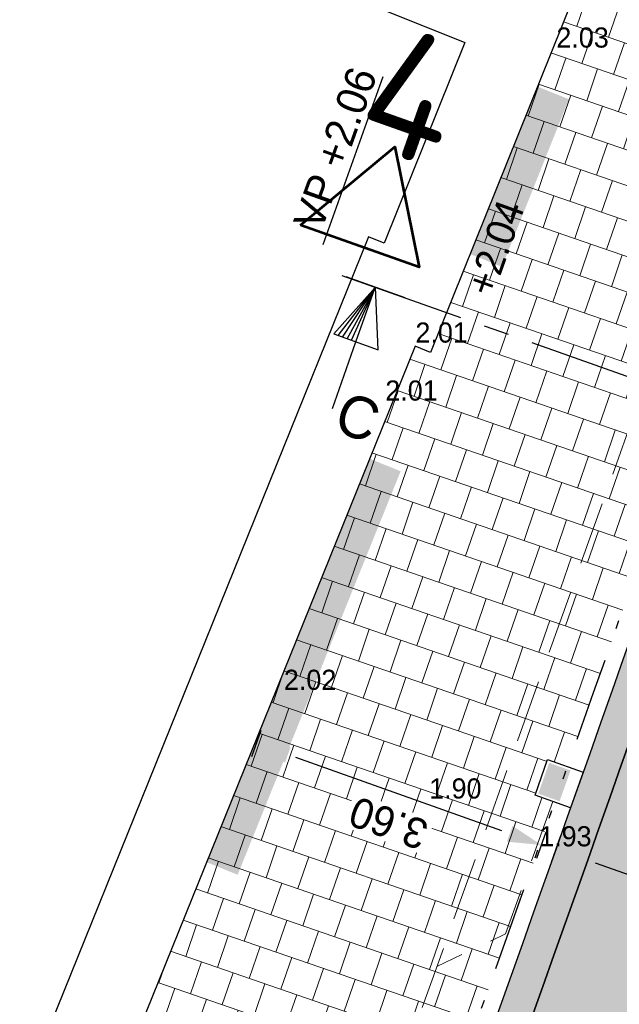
# Model space of a CAD drawing. Header units: metres. Extents: x 134157 to 138734, y 451157 to 455772.
# Tile 551 of 656: x 136558 to 136565, y 453809 to 453821. Entities that reach past the tile are written whole.
import ezdxf

# ---------------------------------------------------------------- set-up
doc = ezdxf.new("R2010")
doc.units = ezdxf.units.M
for name, pattern in [('CENTER__G5', [2.4, 1.5, -0.3, 0.3, -0.3]), ('HIDDEN__G5', [1.125, 0.75, -0.375]), ('TR18X20__G2', [2.5999999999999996, 1, -0.4, 0, -0.4, 0, -0.4, 0, -0.4])]:
    doc.linetypes.add(name, pattern=pattern)
doc.layers.add('-DR-alg-hulplijnen', color=210, linetype='Continuous', plot=False)
doc.layers.add('-DR-alg-hulplijnen bochtstralen uitritconstructies', color=210, linetype='Continuous', plot=False)
doc.layers.add('-DR-alg-hulplijnen kantverharding asflast nieuwe fietsstraat', color=7, linetype='Continuous', true_color=0xff9429, plot=False)
for name, color, linetype in [('-DR-alg-projectgrens 1-200', 3, 'PROJECTGRENS_1-200'), ('-DR-bs-txt-hoogtemaat', 253, 'Continuous'), ('-DR-nw-alg-doorsnedepijl @ 0.2', 4, 'Continuous'), ('-DR-nw-alg-dwarsprofiel', 4, 'CENTER__G5'), ('-DR-nw-maatvoering', 3, 'Continuous'), ('-DR-nw-rio-trottoirkolk', 1, 'Continuous'), ('-DR-nw-txt-hoogtemaat', 2, 'Continuous'), ('-DR-nw-vh-band 18-20x25', 2, 'TR18X20__G2'), ('-DR-nw-vh-kantverharding', 3, 'Continuous'), ('-DR-nw-vh-scheiding erfgrens en bebouwing', 3, 'Continuous')]:
    doc.layers.add(name, color=color, linetype=linetype)
doc.layers.add('-DR-nw-gr-arc-gras', color=7, linetype='Continuous', true_color=0xb5d5a4)
for name, color, linetype, lineweight in [('-DR-nw-gr-geveltuin ruimteresevering', 95, 'Continuous', 0), ('-DR-nw-rio-HWA 125', 170, 'HIDDEN__G5', 13), ('-DR-nw-vh-arc-tegels 300x300x45', 253, 'Continuous', 9)]:
    doc.layers.add(name, color=color, linetype=linetype, lineweight=lineweight)
doc.layers.add('-DR-nw-vh-arc-asfalt fietsstraat rood', color=7, linetype='Continuous', lineweight=9, true_color=0xdfbfc7)
doc.layers.add('-DR-nw-vh-arc-sbs kf bruinrood rabat halfsteens', color=7, linetype='Continuous', lineweight=9, true_color=0xb88485)
doc.styles.add('Drong', font='txt', dxfattribs={"height": 1.8})
doc.styles.add('eurostile', font='txt')
doc.styles.add('Standaard_2_5_mm', font='l_10646.ttf', dxfattribs={"height": 1.25})
doc.linetypes.add('PROJECTGRENS_1-200', pattern='A,0.32,-0.13,[133,ltypeshp.shx,S=0.13,R=0,X=-0.13,Y=0],-0.13,1.27', length=1.85)
doc.dimstyles.new('Drong', dxfattribs={"dimtxt": 1.8, "dimasz": 2.5, "dimexe": 0, "dimexo": 0, "dimgap": 0.9, "dimtad": 1, "dimzin": 0, "dimdsep": 46, "dimtxsty": 'Drong', "dimblk": 'dimblk-wit', "dimcen": 0, "dimse1": 1, "dimse2": 1, "dimclrd": 256, "dimclre": 1, "dimclrt": 7, "dimadec": 0, "dimazin": 0, "dimtfac": 1, "dimtmove": 0, "dimatfit": 3, "dimfxl": 1, "dimtolj": 1, "dimtzin": 0, "dimarcsym": 0})
pattern_1 = [(115.3356253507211, (136419.7180158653, 453326.2367068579), (-0.2236810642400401, -0.1059037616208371), [0.06, -0.187485]), (205.3356253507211, (136419.7180158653, 453326.2367068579), (0.1059037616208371, -0.22368106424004), [0.06, -0.187485])]

# ---------------------------------------------------------------- blocks, each defined once
blk = doc.blocks.new('Doorsnedepijl')
at = {"color": 0}
blk.add_line((-1.874999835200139, 0.0007861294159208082), (1.874999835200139, -0.0007861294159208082), dxfattribs=at)
blk.add_lwpolyline([(1.40480102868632, -3.456241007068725), (0, 0), (-1.407698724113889, -3.455061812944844)], close=True, dxfattribs=at)
at = {"color": 1}
for points in [[(-1.126448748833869, -3.455179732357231), (0, 0)], [(-0.8451987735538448, -3.45529765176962), (0, 0)], [(-0.5639487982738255, -3.455415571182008), (-3.38147651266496e-05, -0.08065170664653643)], [(-0.2826988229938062, -3.455533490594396), (-3.38147651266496e-05, -0.08065170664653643)], [(-0.00144884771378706, -3.455651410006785), (-3.38147651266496e-05, -0.08065170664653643)]]:
    blk.add_lwpolyline(points, dxfattribs=at)
at = {"color": 0}
blk.add_lwpolyline([(-0.00321763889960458, -7.674401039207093), (-0.00144884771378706, -3.455651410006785)], dxfattribs=at)
at = {"style": 'eurostile'}
blk.add_attdef('DOORSNEDE', (0.3893793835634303, -8.904288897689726), '', height=2.5, rotation=359.9759776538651, dxfattribs=at)
blk = doc.blocks.new('dimblk-wit')
at = {"color": 7}
blk.add_line((2.842170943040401e-14, -0.3333333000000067), (-2.842170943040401e-14, 0.3333333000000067), dxfattribs=at)
blk.add_solid([(0, 0), (-0.7999999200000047, 0.1999999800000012), (-0.7999999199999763, -0.1999999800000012)], dxfattribs=at)
blk = doc.blocks.new('*D427')
at = {"layer": '-DR-nw-maatvoering', "lineweight": -2, "transparency": 16777216}
blk.add_line((136568.5322448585, 453809.2093139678), (136564.7633866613, 453810.5493542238), dxfattribs=at)
at = {"layer": 'Defpoints', "color": 0, "transparency": 16777216}
for p in [(136564.292279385, 453810.7168592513), (136564.2922793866, 453810.7168592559), (136569.0033521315, 453809.0418089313)]:
    blk.add_point(p, dxfattribs=at)
at = {"layer": '-DR-nw-maatvoering', "lineweight": -2, "transparency": 16777216, "xscale": 0.5, "yscale": 0.5, "zscale": 0.5}
for p, rotation in [((136564.2922793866, 453810.7168592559), 160.4268500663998), ((136569.0033521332, 453809.0418089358), 340.4268500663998)]:
    blk.add_blockref('dimblk-wit', p, dxfattribs=dict(at, rotation=rotation))
at = {"layer": '-DR-nw-maatvoering', "color": 7, "transparency": 16777216, "insert": (136566.5259751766, 453809.536657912), "char_height": 0.36, "attachment_point": 5, "rotation": 160.42685006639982, "style": 'Drong'}
blk.add_mtext('\\A1;5.00', dxfattribs=at)
blk = doc.blocks.new('*D428')
at = {"layer": '-DR-nw-maatvoering', "lineweight": -2, "transparency": 16777216}
blk.add_line((136563.6472957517, 453810.9339114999), (136561.1902421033, 453811.8075317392), dxfattribs=at)
at = {"layer": 'Defpoints', "color": 0, "transparency": 16777216}
for p in [(136560.7190133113, 453811.9746950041), (136560.7191348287, 453811.9750367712), (136564.2068447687, 453811.0151485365)]:
    blk.add_point(p, dxfattribs=at)
at = {"layer": '-DR-nw-maatvoering', "lineweight": -2, "transparency": 16777216, "xscale": 0.5, "yscale": 0.5, "zscale": 0.5}
for p, rotation in [((136560.7191348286, 453811.9750367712), 160.4268500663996), ((136564.1184030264, 453810.7664064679), 340.4268500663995)]:
    blk.add_blockref('dimblk-wit', p, dxfattribs=dict(at, rotation=rotation))
at = {"layer": '-DR-nw-maatvoering', "color": 7, "transparency": 16777216, "insert": (136562.2969283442, 453811.0280454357), "char_height": 0.36, "attachment_point": 5, "rotation": 160.42685006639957, "style": 'Drong', "bg_fill": 3, "box_fill_scale": 1.1, "bg_fill_color": 256, "bg_fill_true_color": 13158600, "bg_fill_transparency": 0}
blk.add_mtext('\\A1;3.60', dxfattribs=at)
blk = doc.blocks.new('*U443')
blk.add_hatch(color=256).paths.add_polyline_path([(0.1523201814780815, -0.01409121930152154), (0.4208289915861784, 0.01424636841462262), (0.4617610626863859, -0.37359969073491), (0.193252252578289, -0.4019372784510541)])
blk.add_lwpolyline([(-6.422880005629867e-10, -1.134638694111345e-08), (0.4475146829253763, 0.04722930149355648), (0.4947439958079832, -0.400285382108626), (0.04722931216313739, -0.4475146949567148)], close=True)

msp = doc.modelspace()

# ---------------------------------------------------------------- hatches: boundary and pattern name
at = {"layer": '-DR-nw-gr-arc-gras', "transparency": 33554687}
h = msp.add_hatch(dxfattribs=at)
h.set_pattern_fill('AGR-BOLLEN', color=256, scale=0.1, pattern_type=2)
h.set_pattern_definition(pattern_1)
edge = h.paths.add_edge_path()
edge.add_arc((-7000776.809524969, 3043164.567559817), 7592527.997363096, 340.0567505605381, 340.0572256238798)
edge.add_line((136455.7815594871, 453494.2542758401), (136455.1236032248, 453494.4934109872))
edge.add_arc((380495.2223584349, 364992.5484406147), 259592.3035530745, 160.0666568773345, 160.0804453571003)
edge.add_line((136433.832290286, 453435.7615323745), (136433.813485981, 453435.768343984))
edge.add_line((136433.813485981, 453435.768343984), (136432.1794965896, 453431.2550945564))
edge.add_line((136432.1794965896, 453431.2550945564), (136432.198303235, 453431.2482893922))
edge.add_line((136432.198303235, 453431.2482893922), (136431.6776287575, 453429.8696050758))
edge.add_line((136431.6776287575, 453429.8696050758), (136432.3363505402, 453429.6312341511))
edge.add_line((136432.3363505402, 453429.6312341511), (136434.3092713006, 453435.0765756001))
h = msp.add_hatch(dxfattribs=at)
h.set_pattern_fill('AGR-BOLLEN', color=256, scale=0.1, pattern_type=2)
h.set_pattern_definition(pattern_1)
edge = h.paths.add_edge_path()
edge.add_line((136644.2753070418, 454017.4218487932), (136643.9350728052, 454016.4814706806))
edge.add_line((136643.9350728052, 454016.4814706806), (136643.8839339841, 454016.3403207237))
edge.add_line((136643.8839339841, 454016.3403207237), (136644.542212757, 454016.1016536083))
edge.add_arc((1711333.983143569, -116117.4265426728), 1674723.581774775, 160.0956720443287, 160.096657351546, ccw=False)
edge.add_line((136654.3469492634, 454043.1812754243), (136653.6888597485, 454043.419891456))
edge.add_line((136653.6888597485, 454043.419891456), (136653.6378049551, 454043.2789838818))
edge.add_line((136653.6378049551, 454043.2789838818), (136653.2975354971, 454042.3386559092))
edge.add_line((136653.2975354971, 454042.3386559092), (136644.2753070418, 454017.4218487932))
at = {"layer": '-DR-nw-vh-arc-asfalt fietsstraat rood', "transparency": 33554687}
h = msp.add_hatch(color=256, dxfattribs=at)
h.dxf.hatch_style = 1
edge = h.paths.add_edge_path()
edge.add_arc((137987.7467455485, 453337.2025435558), 1495.400000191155, 160.0946501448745, 161.0347260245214)
edge.add_arc((135150.599574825, 454312.1876383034), 1504.600000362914, 340.0567307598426, 341.034726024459, ccw=False)
edge.add_line((136564.9699280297, 453798.9843013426), (136431.2485721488, 453430.4479765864))
edge.add_line((136431.2485721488, 453430.4479765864), (136427.2999171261, 453431.8791033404))
edge.add_line((136427.2999171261, 453431.8791033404), (136429.6486940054, 453438.3572199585))
edge.add_line((136429.6486940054, 453438.3572199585), (136561.0217986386, 453800.4168774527))
edge.add_arc((135150.5995746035, 454312.1876383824), 1500.400000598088, 340.0567307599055, 341.0347260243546)
edge.add_line((136569.551446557, 453824.5650928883), (136577.738336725, 453847.767375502))
edge.add_line((136577.738336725, 453847.767375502), (136586.3288476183, 453871.4914783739))
edge.add_line((136586.3288476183, 453871.4914783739), (136590.2290830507, 453869.9266325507))
edge.add_line((136590.2290830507, 453869.9266325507), (136581.6874133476, 453846.3374126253))
at = {"layer": '-DR-nw-vh-arc-sbs kf bruinrood rabat halfsteens', "transparency": 33554687}
h = msp.add_hatch(color=256, dxfattribs=at)
h.dxf.hatch_style = 1
edge = h.paths.add_edge_path()
edge.add_line((136459.8251734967, 453521.5225364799), (136459.4491611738, 453521.6589723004))
edge.add_line((136459.4491611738, 453521.6589723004), (136466.3562245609, 453540.6945961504))
edge.add_line((136466.3562245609, 453540.6945961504), (136466.8678588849, 453542.1046423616))
edge.add_line((136466.8678588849, 453542.1046423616), (136467.0384036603, 453542.574657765))
edge.add_line((136467.0384036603, 453542.574657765), (136467.2089484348, 453543.0446731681))
edge.add_line((136467.2089484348, 453543.0446731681), (136467.3794932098, 453543.5146885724))
edge.add_line((136467.3794932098, 453543.5146885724), (136467.5500379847, 453543.9847039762))
edge.add_line((136467.5500379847, 453543.9847039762), (136467.7205827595, 453544.4547193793))
edge.add_line((136467.7205827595, 453544.4547193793), (136467.8911275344, 453544.9247347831))
edge.add_line((136467.8911275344, 453544.9247347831), (136468.0616723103, 453545.3947501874))
edge.add_line((136468.0616723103, 453545.3947501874), (136468.2322170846, 453545.8647655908))
edge.add_line((136468.2322170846, 453545.8647655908), (136468.4027618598, 453546.3347809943))
edge.add_line((136468.4027618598, 453546.3347809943), (136468.5733066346, 453546.8047963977))
edge.add_line((136468.5733066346, 453546.8047963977), (136468.7438514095, 453547.274811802))
edge.add_line((136468.7438514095, 453547.274811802), (136468.9143961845, 453547.7448272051))
edge.add_line((136468.9143961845, 453547.7448272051), (136469.0849409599, 453548.2148426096))
edge.add_line((136469.0849409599, 453548.2148426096), (136469.2554857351, 453548.6848580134))
edge.add_line((136469.2554857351, 453548.6848580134), (136496.5225696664, 453623.8319826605))
edge.add_line((136496.5225696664, 453623.8319826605), (136532.6439522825, 453723.3812431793))
edge.add_line((136532.6439522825, 453723.3812431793), (136552.5129481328, 453778.1394971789))
edge.add_line((136552.5129481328, 453778.1394971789), (136560.6457863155, 453800.5533132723))
edge.add_arc((135150.5995751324, 454312.1876381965), 1500.000000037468, 340.0567307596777, 341.0347260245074)
edge.add_arc((137987.746744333, 453337.2025439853), 1499.999998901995, 160.0946501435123, 161.0347260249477, ccw=False)
edge.add_line((136577.3622341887, 453847.9035624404), (136585.9525370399, 453871.6277406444))
edge.add_line((136585.9525370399, 453871.6277406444), (136586.3288476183, 453871.4914783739))
edge.add_line((136586.3288476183, 453871.4914783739), (136577.738336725, 453847.767375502))
edge.add_arc((137987.7467452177, 453337.2025436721), 1499.599999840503, 160.0946501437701, 161.0347260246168)
edge.add_arc((135150.5995747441, 454312.1876383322), 1500.400000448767, 340.05673075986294, 341.03472602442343, ccw=False)
edge.add_line((136561.0217986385, 453800.4168774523), (136552.894679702, 453778.0188234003))
edge.add_line((136552.894679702, 453778.0188234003), (136533.0499055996, 453723.3273236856))
edge.add_line((136533.0499055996, 453723.3273236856), (136496.9028942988, 453623.7074314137))
edge.add_line((136496.9028942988, 453623.7074314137), (136469.6314980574, 453548.5484221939))
edge.add_line((136469.6314980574, 453548.5484221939), (136459.8251734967, 453521.5225364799))
h = msp.add_hatch(color=256, dxfattribs=at)
h.dxf.hatch_style = 1
edge = h.paths.add_edge_path()
edge.add_line((136451.1497918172, 453484.1272951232), (136451.1474993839, 453484.1281269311))
edge.add_line((136451.1474993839, 453484.1281269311), (136450.7737794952, 453484.2637309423))
edge.add_line((136450.7737794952, 453484.2637309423), (136463.7733028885, 453520.0899603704))
edge.add_line((136463.7733028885, 453520.0899603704), (136507.5228875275, 453640.6622774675))
edge.add_line((136507.5228875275, 453640.6622774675), (136515.9321249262, 453663.8378400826))
edge.add_line((136515.9321249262, 453663.8378400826), (136555.633586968, 453773.2536736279))
edge.add_line((136555.633586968, 453773.2536736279), (136564.9699280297, 453798.9843013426))
edge.add_arc((135150.599574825, 454312.1876383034), 1504.600000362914, 340.0567307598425, 341.034726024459)
edge.add_arc((137987.7467450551, 453337.20254373), 1495.399999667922, 160.0946501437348, 161.0347260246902, ccw=False)
edge.add_line((136581.6874133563, 453846.3374126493), (136590.2290830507, 453869.9266325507))
edge.add_line((136590.2290830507, 453869.9266325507), (136590.605185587, 453869.7904456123))
edge.add_line((136590.605185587, 453869.7904456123), (136582.0635158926, 453846.2012257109))
edge.add_arc((137987.7467454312, 453337.2025435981), 1495.000000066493, 160.094650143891, 161.0347260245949)
edge.add_arc((134973.5520515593, 454374.7244763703), 1692.761547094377, 340.11097160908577, 340.98048517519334, ccw=False)
edge.add_line((136565.3459403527, 453798.8478655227), (136556.3429834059, 453774.0370943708))
edge.add_line((136556.3429834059, 453774.0370943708), (136516.2729091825, 453663.6043169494))
edge.add_line((136516.2729091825, 453663.6043169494), (136507.9741657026, 453640.7332716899))
edge.add_line((136507.9741657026, 453640.7332716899), (136464.1493085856, 453519.9535269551))
edge.add_line((136464.1493085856, 453519.9535269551), (136455.549846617, 453496.2536926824))
edge.add_line((136455.549846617, 453496.2536926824), (136454.9017768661, 453494.4676340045))
edge.add_line((136454.9017768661, 453494.4676340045), (136451.1497918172, 453484.1272951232))
at = {"layer": '-DR-nw-vh-arc-tegels 300x300x45'}
h = msp.add_hatch(dxfattribs=at)
h.set_pattern_fill('AVH-TEGEL_200X200_HALFST', color=256, scale=2, angle=71, pattern_type=2)
h.set_pattern_definition([(71, (0, 0), (-0.05887645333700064, 0.443321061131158), [0.4, -0.4]), (161, (0, 0), (-0.1302272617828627, -0.3782074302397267), [])])
edge = h.paths.add_edge_path()
edge.add_line((136558.1582375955, 453805.0894813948), (136561.3391117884, 453803.9344260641))
edge.add_line((136561.3391117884, 453803.9344260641), (136561.6224290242, 453803.8315464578))
edge.add_arc((133775.0820743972, 454802.1536241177), 2959.975357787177, 340.2891352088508, 340.4421268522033)
edge.add_line((136564.2782193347, 453811.2757387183), (136564.0426586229, 453811.3594710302))
edge.add_line((136564.0426586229, 453811.3594710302), (136564.1933768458, 453811.7834804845))
edge.add_line((136564.1933768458, 453811.7834804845), (136564.4284494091, 453811.6999216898))
edge.add_arc((135150.599575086, 454312.1876382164), 1499.800000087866, 340.5063144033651, 340.8182635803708)
edge.add_line((136567.1324064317, 453819.4049498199), (136566.5634431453, 453819.6029657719))
edge.add_line((136566.5634431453, 453819.6029657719), (136566.629181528, 453819.791853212))
edge.add_line((136566.629181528, 453819.791853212), (136567.1222193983, 453821.2085090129))
edge.add_line((136567.1222193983, 453821.2085090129), (136567.187688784, 453821.3966235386))
edge.add_line((136567.187688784, 453821.3966235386), (136567.1879563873, 453821.3973975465))
edge.add_line((136567.1879563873, 453821.3973975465), (136565.0142806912, 453823.1027316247))
edge.add_line((136565.0142806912, 453823.1027316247), (136564.1578588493, 453820.9887748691))
edge.add_line((136564.1578588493, 453820.9887748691), (136564.4930000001, 453820.8529999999))
edge.add_line((136564.4930000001, 453820.8529999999), (136562.7983542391, 453816.6368904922))
edge.add_line((136562.7983542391, 453816.6368904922), (136562.612115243, 453816.7118620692))
edge.add_line((136562.612115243, 453816.7118620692), (136559.3221152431, 453808.5698620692))
edge.add_line((136559.3221152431, 453808.5698620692), (136559.5171152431, 453808.4918620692))
edge.add_line((136559.5171152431, 453808.4918620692), (136558.1582375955, 453805.0894813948))

# ---------------------------------------------------------------- linework, layer by layer
at = {"layer": '-DR-alg-hulplijnen', "linetype": 'Continuous', "lineweight": 53, "flags": 128}
msp.add_lwpolyline([(136561.2460390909, 453818.1546830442), (136562.3711150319, 453819.0855200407), (136562.660071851, 453817.6541719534), (136561.2460390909, 453818.1546830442)], close=True, dxfattribs=at)
at = {"layer": '-DR-alg-hulplijnen bochtstralen uitritconstructies', "flags": 128}
msp.add_lwpolyline([(136566.6340644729, 453816.1569081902), (136567.7409940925, 453819.3471892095, 0.3930788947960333), (136564.9950021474, 453825.578405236), (136562.2368732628, 453826.7662566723)], format="xyb", dxfattribs=at)
at = {"layer": '-DR-alg-hulplijnen kantverharding asflast nieuwe fietsstraat'}
for points in [[(136615.5574884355, 453953.711278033), (136612.5988155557, 453946.9774368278), (136593.3968481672, 453893.9480587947), (136588.980006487, 453881.7567302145), (136586.9296896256, 453874.6504554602, -0.01588767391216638), (136585.9525370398, 453871.6277406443), (136586.3288476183, 453871.4914783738), (136577.7383367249, 453847.7673755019, 0.004101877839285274), (136569.551446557, 453824.5650928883, -0.004267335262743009), (136561.0217986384, 453800.4168774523), (136429.6486940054, 453438.3572199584, 0.002151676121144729), (136389.0241510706, 453324.8767131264), (136377.1192577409, 453291.1651317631), (136363.7665480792, 453256.9101376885), (136363.728095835, 453256.80125087)], [(136620.467022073, 453951.9335331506), (136618.8898399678, 453946.4661328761, -0.01664357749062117), (136617.8615883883, 453943.301182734), (136595.3671784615, 453881.1791853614, -0.01664357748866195), (136594.1306749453, 453878.0896433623), (136591.8416891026, 453872.87998761, 0.01163646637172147), (136590.9554707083, 453870.7283732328), (136590.605185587, 453869.7904456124), (136590.2290830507, 453869.9266325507), (136581.6874133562, 453846.3374126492, 0.004101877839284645), (136573.5234525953, 453823.2001137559, -0.004267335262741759), (136564.9699280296, 453798.9843013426), (136433.5968233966, 453436.9246438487, 0.002151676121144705), (136392.9844638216, 453323.4781699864), (136381.0570405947, 453289.7027897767), (136367.704330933, 453255.4477957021), (136367.6831793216, 453255.3878998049)]]:
    msp.add_lwpolyline(points, format="xyb", dxfattribs=at)
at = {"layer": '-DR-alg-projectgrens 1-200', "flags": 128}
msp.add_lwpolyline([(136721.4614126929, 454206.1355023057), (136727.4976405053, 454223.7516176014), (136730.5812698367, 454232.7175398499), (136734.459636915, 454243.958702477), (136738.0329631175, 454254.3057511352), (136742.1831830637, 454266.2662668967), (136750.5682339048, 454290.8423468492), (136760.392604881, 454319.4555148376), (136770.6655345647, 454349.3284017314), (136772.7130334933, 454355.2375255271), (136774.612293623, 454360.472703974), (136776.997639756, 454366.9996510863), (136784.3060310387, 454387.2082632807), (136790.3390255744, 454404.0832479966), (136797.3108895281, 454423.3603418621), (136807.0580164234, 454450.0933327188), (136800.6459823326, 454453.198166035), (136770.1293263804, 454470.8392502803), (136763.4628964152, 454464.3928177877), (136767.2219767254, 454456.488320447), (136768.446774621, 454452.9019010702), (136769.6121362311, 454448.5390902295), (136767.1901857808, 454443.6044278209), (136763.9804044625, 454431.78523306), (136763.4980324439, 454430.8065072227), (136764.7847718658, 454430.2215349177), (136759.6495878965, 454419.8651471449), (136760.2067292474, 454419.6135889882), (136758.3051672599, 454415.7551963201), (136757.4333557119, 454413.9278402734), (136755.5135803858, 454410.0369911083), (136754.9933739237, 454410.2920303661), (136749.8722845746, 454399.961884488), (136748.6156828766, 454400.5846870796), (136748.5476600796, 454400.4476262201), (136744.2871101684, 454402.5470422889), (136738.7603675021, 454389.7184848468), (136744.8285157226, 454387.0620129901), (136753.5165828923, 454383.2585824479), (136750.4454420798, 454376.2315008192), (136747.3001386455, 454368.9990925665), (136747.7019947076, 454368.8213485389), (136745.4212838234, 454363.6575167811), (136743.7712198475, 454359.8818756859), (136741.4736476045, 454354.7148318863), (136741.1067372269, 454354.8779031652), (136737.9448004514, 454347.8529095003), (136734.8598097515, 454340.7764631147), (136727.1932653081, 454344.1813445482), (136720.3972555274, 454330.2850260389), (136716.7051284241, 454321.7301903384), (136725.346156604, 454317.8856269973), (136722.1987328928, 454310.8074680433), (136718.1447215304, 454301.4878099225), (136714.1306750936, 454292.7129706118), (136709.7479071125, 454294.6405861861), (136707.0898129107, 454288.6071570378), (136709.5730063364, 454287.5058452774), (136709.5303924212, 454287.4102007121), (136709.6165589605, 454287.3713784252), (136709.4237179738, 454286.9446664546), (136712.1181323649, 454285.7683394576), (136724.4053834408, 454280.40601671), (136724.3945406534, 454280.3722835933), (136724.5601275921, 454280.3013177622), (136719.3266368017, 454264.6213396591), (136718.5536664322, 454264.2788026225), (136712.1490699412, 454267.0433062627), (136705.336609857, 454251.4945309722), (136713.1547930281, 454248.121823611), (136713.6296653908, 454247.1066979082), (136703.3628736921, 454216.0173112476), (136702.5296078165, 454215.6645962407), (136697.2997799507, 454218.0132068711), (136691.6561519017, 454205.1929293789), (136698.1691824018, 454202.2869482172), (136696.0848427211, 454197.5466439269), (136697.1157620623, 454197.0663415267), (136693.3404436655, 454185.7705750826), (136691.210382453, 454179.7988425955), (136691.1538561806, 454179.8178830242), (136689.2565954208, 454174.4702634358), (136688.6774819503, 454172.9217348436), (136686.6454361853, 454167.8593180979), (136686.7931511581, 454167.8056035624), (136683.4987278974, 454158.7287245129), (136679.6202492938, 454148.1614205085), (136677.5444797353, 454142.3922816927), (136675.6007311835, 454137.0209764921), (136671.7597944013, 454126.4011512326), (136667.0848490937, 454113.482877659), (136666.3102427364, 454113.053488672), (136658.5208628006, 454114.6506270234), (136655.4003561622, 454098.9824757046), (136661.0921995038, 454097.8246970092), (136661.2694465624, 454097.5188971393), (136621.349557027, 453987.8626198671), (136614.3766500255, 453990.9632921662), (136611.9345853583, 453985.5300270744), (136608.3745413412, 453987.1196889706), (136605.0140629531, 453979.7732868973), (136610.3679676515, 453977.3856095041), (136616.0993917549, 453974.9109095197), (136616.4180735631, 453974.2166734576), (136608.3939134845, 453952.1359851), (136599.9096817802, 453929.478839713), (136596.3332416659, 453930.8470697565), (136596.7025780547, 453931.8007739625), (136592.690606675, 453933.3568103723), (136592.5823684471, 453933.1112699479), (136587.1666087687, 453935.2079171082), (136587.1133719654, 453935.1014435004), (136586.9083803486, 453935.1996247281), (136584.7297915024, 453936.2519309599), (136573.4195847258, 453911.8970551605), (136576.9058538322, 453910.2265512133), (136577.7550063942, 453910.8166572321), (136581.7099004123, 453908.9229534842), (136581.7799016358, 453907.8909354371), (136588.3553676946, 453904.7426533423), (136581.3567526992, 453890.2881160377), (136584.4079268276, 453889.2178739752), (136581.9197178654, 453882.301448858), (136582.601412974, 453881.5813248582), (136581.1418997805, 453877.4782788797), (136580.1304940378, 453877.2808890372), (136578.3012561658, 453872.1036821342), (136578.9859669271, 453871.382111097), (136577.5259187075, 453867.3093859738), (136576.5394092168, 453867.189688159), (136574.6538962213, 453861.98977681), (136575.3566261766, 453861.2190729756), (136573.8594803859, 453857.0977611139), (136572.8232828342, 453856.8578539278), (136568.249353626, 453844.0563549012), (136569.0513033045, 453843.7225085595), (136568.2464862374, 453841.9862897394), (136569.9158138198, 453841.290025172), (136566.691677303, 453833.861641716), (136560.7574092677, 453836.4857936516), (136555.1930274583, 453823.5555627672), (136563.2068687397, 453820.3295449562), (136562.2441309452, 453817.9379810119), (136562.0591054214, 453818.0124640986), (136558.0189829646, 453808.0140820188), (136558.2177359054, 453807.9345808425), (136557.146456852, 453805.2522943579), (136555.4765638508, 453804.5556952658), (136553.6709496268, 453802.5003809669), (136552.6116124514, 453799.6979788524), (136545.819509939, 453781.4219849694), (136541.6467416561, 453783.3564375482), (136534.7495119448, 453768.6800804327), (136539.5245390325, 453766.4507703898), (136534.8143601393, 453753.8676775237), (136534.7894609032, 453753.8794224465), (136534.3789931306, 453752.8726532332), (136534.1824946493, 453752.9602354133), (136532.9256728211, 453749.6674104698), (136533.0985091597, 453749.602870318), (136532.77218899, 453748.7054898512), (136532.5839993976, 453748.7919034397), (136530.4572875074, 453743.0847201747), (136530.6272958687, 453743.0222472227), (136516.4928875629, 453704.5919896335), (136514.575213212, 453699.2202106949), (136492.1808605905, 453636.4012384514), (136492.7364887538, 453636.2041439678), (136489.1572213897, 453626.3411628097), (136485.0791461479, 453628.2492913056), (136478.1599331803, 453613.7876420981), (136483.141269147, 453611.4793990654), (136461.8669452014, 453552.9396374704), (136457.3540634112, 453554.5816234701), (136454.0603581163, 453545.4167166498), (136458.6475220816, 453543.7758212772), (136443.5980798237, 453501.592848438), (136436.3907746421, 453504.1747130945), (136430.8235818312, 453488.6271941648), (136437.0201776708, 453486.3930706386), (136418.281595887, 453434.8107571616), (136413.2269505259, 453420.0854028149), (136407.3638935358, 453401.4661517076), (136407.0557727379, 453400.0561749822), (136406.4665228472, 453398.4505571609), (136401.8966078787, 453385.5921225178), (136395.3318336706, 453388.7007154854), (136389.2312719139, 453376.078577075), (136397.1570315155, 453372.3532588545), (136391.911147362, 453357.7907900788), (136390.9651849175, 453355.4642337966), (136388.6235607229, 453350.3706501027), (136384.3016725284, 453352.2735136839), (136382.1263952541, 453347.5437823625), (136391.3584262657, 453344.2432470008), (136383.1677707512, 453321.6603605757), (136378.5877845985, 453323.3619825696), (136367.2822209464, 453291.7912231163), (136367.8712875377, 453291.2269459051), (136363.5182685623, 453279.254771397), (136362.0909635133, 453275.2765894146), (136356.4323903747, 453259.569842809), (136355.262189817, 453256.3102995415), (136348.5726876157, 453237.8761680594), (136370.775556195, 453230.2716276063), (136374.3282028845, 453240.6944996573), (136372.7667498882, 453241.8029445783), (136382.1628450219, 453267.9422245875), (136384.5513140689, 453274.6494235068), (136388.9803415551, 453286.6560762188), (136393.3454927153, 453297.2873242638), (136406.6642593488, 453334.2694553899), (136411.9238963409, 453350.354626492), (136416.7539045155, 453363.9489705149), (136418.4542781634, 453363.3413411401), (136423.3000193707, 453376.9015325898), (136421.6494725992, 453377.4913563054), (136422.5155630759, 453379.9171508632), (136425.0142394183, 453387.0502269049), (136430.1278896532, 453401.328665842), (136433.0083524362, 453409.3639565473), (136437.5004329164, 453421.9731824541), (136444.4243294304, 453441.3025602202), (136447.8979184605, 453451.0434338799), (136454.6682700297, 453469.8543763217), (136458.2536723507, 453479.6664804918), (136467.6469558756, 453501.9207482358), (136478.4219470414, 453531.4654507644), (136485.603188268, 453551.2589262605), (136497.2694431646, 453583.741326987), (136504.055722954, 453602.5864304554), (136505.8321386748, 453601.9516274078), (136510.6778798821, 453615.5118188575), (136508.9321515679, 453616.135655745), (136511.5808207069, 453623.4955055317), (136513.5804099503, 453629.0529882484), (136518.6733328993, 453642.8883030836), (136519.0149258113, 453643.4042401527), (136522.6804117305, 453653.6195636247), (136522.6635908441, 453653.9569708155), (136523.620007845, 453656.5936863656), (136528.7299313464, 453670.9263864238), (136534.7565171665, 453688.0032128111), (136543.6203036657, 453712.7675529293), (136551.3516967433, 453734.3803307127), (136563.424559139, 453767.6797093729), (136566.6093728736, 453776.6542540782), (136569.182089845, 453777.966221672), (136577.4871501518, 453774.8672349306), (136583.8733999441, 453792.7031141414), (136575.9242361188, 453795.6221844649), (136575.2048938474, 453797.1547002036), (136576.9970202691, 453801.8114875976), (136581.9561870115, 453815.4244153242), (136586.2693690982, 453827.2739153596), (136591.5049732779, 453840.8399544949), (136603.7576335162, 453874.9465804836), (136606.2042554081, 453881.9388386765), (136608.1801962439, 453887.6124979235), (136608.4708316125, 453887.6159140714), (136610.0707009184, 453888.6729705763), (136612.8771625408, 453896.3339426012), (136616.9170365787, 453896.1940089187), (136618.8456614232, 453897.1870353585), (136619.3801401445, 453898.5042341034), (136644.1569869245, 453889.689088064), (136649.2588358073, 453888.4308618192), (136662.9156093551, 453886.0172650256), (136671.3737691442, 453885.3668483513), (136676.8695800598, 453884.9502829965), (136677.7948190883, 453897.1571040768), (136672.5559660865, 453897.5541928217), (136667.4469275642, 453898.4601088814), (136645.4097219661, 453906.1142123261), (136624.7787032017, 453913.5469389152), (136625.183977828, 453914.8310296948), (136624.3902644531, 453916.7566582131), (136621.3764649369, 453919.2331142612), (136624.2836680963, 453927.3222319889), (136623.2809361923, 453929.1355906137), (136623.2097707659, 453929.1919285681), (136624.0852887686, 453931.6430470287), (136629.3043921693, 453946.5099176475), (136630.5405496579, 453950.1466132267), (136636.2425607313, 453965.6651292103), (136638.1912334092, 453964.9687700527), (136643.7184069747, 453980.5147983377), (136641.8291691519, 453981.18991842), (136651.2037302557, 454007.4234372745), (136658.5055284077, 454027.6418757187), (136665.4704804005, 454047.0063027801), (136669.4959243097, 454058.3571144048), (136675.353535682, 454074.4194390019), (136676.2577085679, 454077.0937356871), (136678.7468314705, 454083.7559183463), (136682.5256458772, 454094.1706507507), (136686.10090541, 454103.6393789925), (136687.0385480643, 454106.4749781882), (136697.7950263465, 454137.2417014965), (136697.717398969, 454137.2532407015), (136705.5554541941, 454159.7801565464), (136713.0779621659, 454181.7285563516), (136716.785401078, 454192.5146579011), (136718.1081245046, 454192.0419820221), (136722.9538657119, 454205.6021734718)], close=True, dxfattribs=at)
at = {"layer": '-DR-nw-alg-dwarsprofiel'}
msp.add_line((136561.7414057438, 453817.555024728), (136579.4922313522, 453811.2719417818), dxfattribs=at)
at = {"layer": '-DR-nw-gr-geveltuin ruimteresevering', "const_width": 0.4, "elevation": 3, "flags": 128}
for points in [[(136563.4619068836, 453817.7314727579), (136564.2608762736, 453819.7284229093)], [(136560.3121615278, 453810.486589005), (136562.2553195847, 453815.2954622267)]]:
    msp.add_lwpolyline(points, dxfattribs=at)
at = {"layer": '-DR-nw-rio-HWA 125', "flags": 128}
for points in [[(136555.1283039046, 453787.6397889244), (136579.0075471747, 453854.4832385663)], [(136564.25466335, 453811.2841119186), (136563.6908637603, 453809.7063903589), (136562.8730883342, 453809.3192074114)]]:
    msp.add_lwpolyline(points, dxfattribs=at)
at = {"layer": '-DR-nw-vh-band 18-20x25'}
msp.add_lwpolyline([(136567.1324064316, 453819.4049498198, -0.002753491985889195), (136561.619120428, 453803.8335461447, -0.002753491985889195)], format="xyb", dxfattribs=at)
at = {"layer": '-DR-nw-vh-kantverharding'}
for points in [[(136363.728095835, 453256.80125087), (136363.7665480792, 453256.9101376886), (136377.1192577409, 453291.1651317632), (136389.0241510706, 453324.8767131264, -0.002151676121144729), (136429.6486940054, 453438.3572199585), (136561.0217986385, 453800.4168774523, 0.004267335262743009), (136569.551446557, 453824.5650928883, -0.004101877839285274), (136577.738336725, 453847.767375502), (136586.3288476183, 453871.4914783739), (136585.9525370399, 453871.6277406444)], [(136367.6831793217, 453255.3878998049), (136367.704330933, 453255.4477957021), (136381.0570405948, 453289.7027897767), (136392.9844638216, 453323.4781699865, -0.002151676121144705), (136433.5968233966, 453436.9246438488), (136564.9699280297, 453798.9843013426, 0.004267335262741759), (136573.5234525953, 453823.2001137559, -0.004101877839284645), (136581.6874133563, 453846.3374126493), (136590.2290830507, 453869.9266325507), (136590.605185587, 453869.7904456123)], [(136392.187695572, 453320.0206781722), (136393.3616364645, 453323.3449754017, -0.002151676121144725), (136433.9728357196, 453436.7882080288), (136565.3459403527, 453798.8478655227, 0.004267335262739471), (136573.9017388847, 453823.0701157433, -0.004101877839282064), (136582.0635158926, 453846.2012257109), (136590.4689986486, 453869.4143430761)], [(136569.1731602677, 453824.6950909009, -0.004267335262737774), (136560.6457863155, 453800.5533132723), (136558.8231048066, 453795.5300671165, -0.4142135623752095), (136558.1825446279, 453795.2305964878), (136556.8665014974, 453795.7081218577, 0.4142135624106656), (136556.4821653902, 453795.5284394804), (136550.7177519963, 453779.6419188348, 0.4142135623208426), (136550.8974343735, 453779.2575827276), (136552.2134775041, 453778.7800573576, -0.414213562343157), (136552.5129481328, 453778.1394971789)]]:
    msp.add_lwpolyline(points, format="xyb", dxfattribs=at)
at = {"layer": '-DR-nw-vh-scheiding erfgrens en bebouwing', "flags": 128}
msp.add_lwpolyline([(136558.0866219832, 453823.4483993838), (136564.493, 453820.8529999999), (136562.798354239, 453816.6368904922), (136562.612115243, 453816.7118620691), (136559.3221152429, 453808.5698620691), (136559.517115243, 453808.4918620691), (136557.9451152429, 453804.5558620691), (136557.9641152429, 453804.509862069), (136556.075115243, 453803.7218620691), (136554.5421152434, 453801.9768620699), (136553.5480000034, 453799.3470000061), (136546.3801152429, 453780.0598620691), (136543.5364014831, 453781.3781786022)], dxfattribs=at)

# ---------------------------------------------------------------- block references
at = {"layer": '-DR-nw-alg-doorsnedepijl @ 0.2', "xscale": 0.2, "yscale": 0.2, "zscale": 0.2, "rotation": 340.532093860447}
msp.add_blockref('Doorsnedepijl', (136562.139036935, 453817.4144188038), dxfattribs=at).add_auto_attribs({'DOORSNEDE': 'C'})
at = {"layer": '-DR-nw-rio-trottoirkolk', "rotation": 154.407238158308}
msp.add_blockref('*U443', (136564.4666680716, 453811.2087527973), dxfattribs=at)

# ---------------------------------------------------------------- texts
at = {"layer": '-DR-alg-hulplijnen', "linetype": 'Continuous', "lineweight": 53, "insert": (136562.3377476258, 453818.9912511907), "char_height": 1.5, "attachment_point": 8, "rotation": 340.5080715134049, "line_spacing_factor": 0.6, "style": 'Standaard_2_5_mm'}
msp.add_mtext('\\fNLCS-ISO|b0|i0|c00|p39;\\T1.000;4', dxfattribs=at)
at = {"layer": '-DR-bs-txt-hoogtemaat', "style": 'Drong'}
msp.add_text('%%U VP +2.06', height=0.36, rotation=70.33562535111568, dxfattribs=at).set_placement((136561.449560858, 453817.9452470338))
at = {"layer": '-DR-bs-txt-hoogtemaat', "color": 253, "char_height": 0.24, "attachment_point": 7, "style": 'Drong'}
for s, insert in [('2.03', (136564.2973333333, 453820.266, 2.033)), ('2.01', (136562.6168619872, 453816.7498418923, 2.007)), ('2.01', (136562.2575, 453816.059, 2.009)), ('2.02', (136561.049, 453812.612, 2.019)), ('1.90', (136562.7805, 453811.3169999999, 1.895)), ('1.93', (136564.0923333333, 453810.7469999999, 1.925))]:
    msp.add_mtext(s, dxfattribs=dict(at, insert=insert))
at = {"layer": '-DR-nw-txt-hoogtemaat', "style": 'Drong'}
msp.add_text('+2.04', height=0.34, rotation=70.33562535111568, dxfattribs=at).set_placement((136563.5358147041, 453817.2840892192))

# ---------------------------------------------------------------- dimensions: what is measured, and where the dimension line sits
at = {"layer": '-DR-nw-maatvoering'}
dim = msp.add_aligned_dim(p1=(136569.0033521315, 453809.041808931), p2=(136564.2922793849, 453810.7168592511), distance=-5.117565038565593e-09, dimstyle='Drong', override={"dimtfill": 0}, dxfattribs=at)
dim.commit()
dim.dimension.update_dxf_attribs({"geometry": '*D427', "text_midpoint": (136566.5259751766, 453809.536657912)})

# ---------------------------------------------------------------- next in the draw order: dimensions: what is measured, and where the dimension line sits
dim = msp.add_linear_dim(base=(136560.7191348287, 453811.9750367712), p1=(136564.2068447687, 453811.0151485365), p2=(136560.7190133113, 453811.9746950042), angle=340.4268500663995, dimstyle='Drong', override={"dimrnd": 0.05, "dimtfill": 1}, dxfattribs=at)
dim.commit()
dim.dimension.update_dxf_attribs({"geometry": '*D428', "text_midpoint": (136562.2969283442, 453811.0280454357)})

# ---------------------------------------------------------------- next in the draw order: linework, layer by layer
at = {"layer": '-DR-alg-hulplijnen kantverharding asflast nieuwe fietsstraat'}
for points in [[(136615.5574884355, 453953.711278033), (136612.5988155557, 453946.9774368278), (136593.3968481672, 453893.9480587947), (136588.980006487, 453881.7567302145), (136586.9296896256, 453874.6504554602, -0.01588767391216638), (136585.9525370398, 453871.6277406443), (136586.3288476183, 453871.4914783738), (136577.7383367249, 453847.7673755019, 0.004101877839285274), (136569.551446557, 453824.5650928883, -0.004267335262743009), (136561.0217986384, 453800.4168774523), (136429.6486940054, 453438.3572199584, 0.002151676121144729), (136389.0241510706, 453324.8767131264), (136377.1192577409, 453291.1651317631), (136363.7665480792, 453256.9101376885), (136359.0794775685, 453243.6375652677)], [(136620.467022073, 453951.9335331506), (136618.8898399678, 453946.4661328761, -0.01664357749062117), (136617.8615883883, 453943.301182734), (136595.3671784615, 453881.1791853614, -0.01664357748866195), (136594.1306749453, 453878.0896433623), (136591.8416891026, 453872.87998761, 0.01163646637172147), (136590.9554707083, 453870.7283732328), (136590.605185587, 453869.7904456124), (136590.2290830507, 453869.9266325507), (136581.6874133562, 453846.3374126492, 0.004101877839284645), (136573.5234525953, 453823.2001137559, -0.004267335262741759), (136564.9699280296, 453798.9843013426), (136433.5968233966, 453436.9246438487, 0.002151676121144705), (136392.9844638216, 453323.4781699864), (136381.0570405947, 453289.7027897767), (136367.704330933, 453255.4477957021), (136363.0397903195, 453242.2390221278)]]:
    msp.add_lwpolyline(points, format="xyb", dxfattribs=at)
at = {"layer": '-DR-nw-vh-kantverharding'}
for points in [[(136359.0794775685, 453243.6375652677), (136363.7665480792, 453256.9101376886), (136377.1192577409, 453291.1651317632), (136389.0241510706, 453324.8767131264, -0.002151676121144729), (136429.6486940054, 453438.3572199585), (136561.0217986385, 453800.4168774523, 0.004267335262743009), (136569.551446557, 453824.5650928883, -0.004101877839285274), (136577.738336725, 453847.767375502), (136586.3288476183, 453871.4914783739), (136585.9525370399, 453871.6277406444)], [(136363.0397903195, 453242.2390221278), (136367.704330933, 453255.4477957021), (136381.0570405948, 453289.7027897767), (136392.9844638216, 453323.4781699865, -0.002151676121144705), (136433.5968233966, 453436.9246438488), (136564.9699280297, 453798.9843013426, 0.004267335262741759), (136573.5234525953, 453823.2001137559, -0.004101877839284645), (136581.6874133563, 453846.3374126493), (136590.2290830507, 453869.9266325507), (136590.605185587, 453869.7904456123)]]:
    msp.add_lwpolyline(points, format="xyb", dxfattribs=at)

doc.saveas('drawing.dxf')
